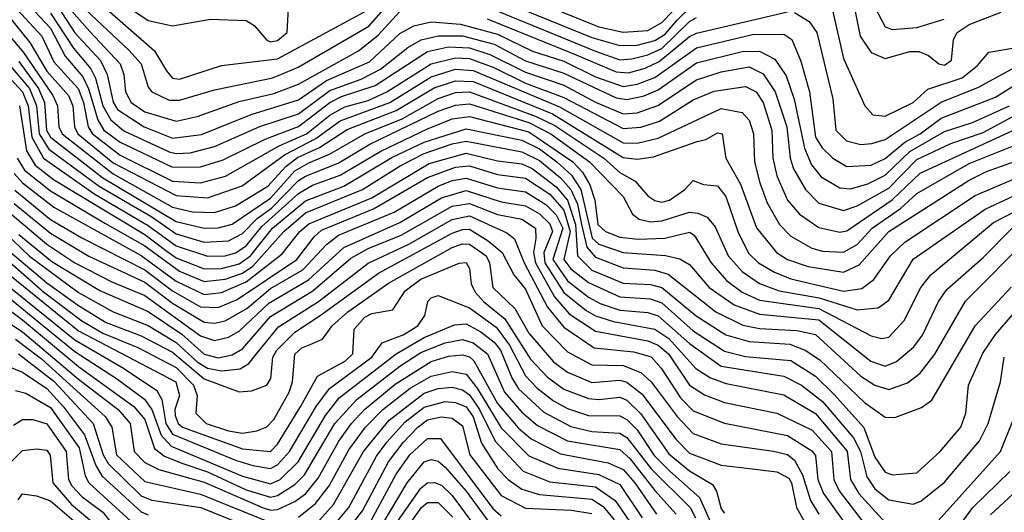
# Model space of a CAD drawing. Extents: x 501367 to 657802, y 482273 to 547541.
# Tile 403 of 656: x 609857 to 612676, y 507811 to 509222. Entities that reach past the tile are written whole.
import ezdxf

# ---------------------------------------------------------------- set-up
doc = ezdxf.new("R2010")
doc.units = 0

msp = doc.modelspace()

# ---------------------------------------------------------------- linework, layer by layer
at = {"layer": '0CON20XD'}
for points in [[(609908.8, 509348.8), (610015, 509184.4), (610088, 509105), (610107.1, 509065), (610124.6, 508985.4), (610137.3, 508965), (610213.5, 508915), (610295, 508882.1), (610377.1, 508892.9), (610519.7, 508950.3), (610655, 508992.6), (610735, 509047.2), (610858.5, 509101.5), (610945, 509182.7), (610985.3, 509204.7), (611035, 509215.8), (611119.1, 509209.1), (611225, 509180.8), (611325, 509131.6), (611415, 509102.8), (611505, 509058.5), (611585, 509030.8), (611625, 509037), (611675, 509056.1), (611795, 509141.1), (611955, 509179.6), (612045, 509180.6), (612067.7, 509165), (612093.5, 509103.5), (612118.3, 509015), (612135.4, 508885.4), (612154.1, 508855), (612185, 508825.2), (612225, 508801), (612295, 508805.1), (612335, 508824.4), (612391, 508871), (612435.1, 508895), (612495, 508940.2), (612650.3, 509000.2), (612773.1, 509076.9)], [(612229.5, 509339.5), (612262.8, 509175), (612295, 509127.6), (612335, 509110.7), (612405, 509130.3), (612430.8, 509130.8), (612458.8, 509118.8), (612488.2, 509095), (612505, 509092), (612524.3, 509105.7), (612530.2, 509165), (612540.4, 509185), (612575, 509207.8), (612666.9, 509243.1)], [(609802.7, 509302.7), (609920.9, 509175), (609955, 509101.3), (610024.4, 509025), (610039.4, 508985), (610053.2, 508915), (610065.3, 508895), (610145, 508834), (610295, 508759.7), (610375, 508754.7), (610445.9, 508774.1), (610599.9, 508860.1), (610677.7, 508895), (610745, 508948.5), (610788.1, 508971.9), (610855, 508990.7), (610907.7, 509015), (611035, 509095.5), (611105, 509112.7), (611145, 509111), (611214.5, 509084.5), (611305, 509040), (611415, 508999.4), (611585, 508909.9), (611635, 508914), (611688.9, 508931.1), (611785, 508992.2), (611845, 509016.7), (611935, 509030.6), (611965, 509015.2), (611985.8, 508985), (612010.5, 508905), (612013.1, 508825), (612024.6, 508775), (612054.9, 508704.9), (612089, 508665), (612145, 508626.2), (612205, 508613.7), (612225, 508616.6), (612355, 508705.7), (612435, 508782.2), (612785, 508943.4)], [(609825, 509326.7), (609945, 509197.4), (609987.7, 509117.7), (610037.7, 509057.7), (610054.1, 509024.1), (610080.6, 508935), (610098, 508905), (610145, 508870.7), (610295, 508799.3), (610375, 508800), (610439.3, 508820.7), (610560.2, 508879.8), (610655, 508915.5), (610745, 508984.2), (610778.3, 509001.6), (610875, 509033.3), (611025, 509130.8), (611085, 509143.8), (611145, 509141.3), (611202.5, 509122.5), (611305, 509071.3), (611415, 509033.9), (611505, 508985.6), (611585, 508951.9), (611625, 508955.3), (611683.5, 508976.5), (611795, 509049.2), (611865, 509072.5), (611945, 509086.7), (611985, 509067.2), (612019.9, 509015), (612053.4, 508915), (612062.9, 508825), (612072.3, 508795), (612106.9, 508735), (612145, 508695.9), (612215, 508675.2), (612255, 508688.7), (612345, 508739.6), (612425, 508821.6), (612522.7, 508867.3), (612615, 508899.1), (612785, 508990.7)], [(609745, 509273.1), (609868.3, 509128.3), (609951.9, 509005), (609965.8, 508975), (609969.6, 508915), (609979.1, 508895), (610125, 508780.3), (610295, 508684.7), (610351.8, 508671.8), (610415, 508669.4), (610475, 508688.2), (610567.2, 508745), (610618.8, 508801.2), (610652.7, 508827.3), (610715, 508855.7), (610795, 508907.1), (610935, 508961.4), (611043.5, 509026.5), (611105, 509046.9), (611155, 509044.4), (611382, 508952), (611585, 508827), (611625, 508822.2), (611671.2, 508828.8), (611796.8, 508873.2), (611821.7, 508878.3), (611855, 508898.2), (611867.7, 508895), (611878.9, 508825), (611920.8, 508750.9), (611966, 508626), (612023.9, 508555), (612055.3, 508535), (612114.6, 508514.5), (612215, 508498.7), (612260.1, 508519.9), (612345.6, 508615), (612575, 508762), (612625, 508786.6), (612775, 508840.5)], [(610030, 509265), (610169.8, 509135), (610205.2, 509095), (610225, 509028.9), (610235.2, 509015.2), (610285, 508991), (610315, 508990.9), (610415, 509021.2), (610582.1, 509055), (610654.6, 509085.4), (610856.5, 509203.5), (610935, 509293.5)], [(610068.9, 509285), (610242.9, 509132.9), (610277, 509075), (610295, 509054.5), (610315, 509051.9), (610435, 509090.2), (610595, 509109.5), (610855, 509249.9)], [(610135, 509280.4), (610225, 509219.4), (610295, 509204.1), (610403.6, 509223.6), (610505, 509220), (610528.8, 509205), (610565, 509163), (610575, 509158.3), (610595, 509162.1), (610622.4, 509185), (610626.7, 509255)], [(611215, 509285.8), (611495, 509170.4), (611575, 509148.1), (611625, 509149), (611675, 509162.3), (611705, 509180.4), (611739.1, 509220.9), (611785, 509264.9)], [(611306.7, 509286.7), (611515, 509201.2), (611585, 509186.2), (611655, 509191), (611695, 509213.4), (611755, 509276.1)], [(609797.1, 509265), (609886.6, 509156.6), (609935, 509074.6), (609996.5, 509005), (610009.7, 508975), (610013.8, 508915), (610023.6, 508895), (610125, 508811.7), (610305, 508717.8), (610395, 508711.7), (610494.1, 508745.9), (610615.4, 508835), (610705, 508881.2), (610775, 508932.4), (610917, 508985), (611035, 509058.5), (611105, 509080.1), (611155, 509076.5), (611402.4, 508972.4), (611585, 508869), (611625, 508868), (611685, 508882.4), (611865, 508967.3), (611925, 508955.8), (611945, 508933.8), (611958, 508895), (611960.3, 508815), (611976, 508755), (611997.2, 508697.2), (612032.6, 508635), (612065, 508601.6), (612125, 508567.2), (612155, 508558.9), (612215, 508556), (612255, 508577.8), (612297, 508625), (612378.7, 508681.3), (612425, 508723.6), (612575, 508809.8), (612785, 508893.9)], [(609998.6, 509255), (610057.8, 509187.8), (610144.6, 509095), (610155.1, 509065), (610160.3, 509015), (610176.2, 508985), (610215, 508958.1), (610305, 508930.9), (610365, 508944.9), (610485, 508987.6), (610585, 509010.9), (610655, 509037.4), (610827.4, 509132.6), (610882.9, 509177.1), (610945, 509244.9)], [(611195, 509224.1), (611445, 509123.2), (611565, 509072.1), (611600.3, 509069.7), (611647.4, 509082.6), (611688, 509102), (611775, 509173.6), (611795, 509183.6), (612055, 509243.9)], [(611205, 509254.6), (611505, 509131.5), (611575, 509107.3), (611609.5, 509109.5), (611655, 509120.9), (611695, 509139.7), (611775, 509217.1), (611795, 509227.8)], [(612075, 509242.1), (612117, 509217), (612139.1, 509185), (612185.2, 508995), (612193.2, 508905), (612224.4, 508874.4), (612265, 508864.8), (612296.8, 508866.8), (612335, 508878.4), (612494.6, 508985.4), (612601.9, 509028.1), (612698.5, 509081.5), (612839.1, 509160.9), (612867.7, 509185), (612899.2, 509255)], [(612181.5, 509261.5), (612215, 509111.1), (612276.2, 508975), (612299.4, 508949.4), (612335, 508945.2), (612414.7, 508985), (612456.8, 509023.2), (612554.7, 509055.3), (612599.2, 509090.8), (612631.2, 509128.8), (612705, 509140.9), (612769.5, 509175), (612784.2, 509195), (612788.2, 509245)], [(612306.2, 509256.2), (612335, 509201.8), (612355, 509193.7), (612425, 509199), (612503.7, 509223.6)], [(609945, 509240.2), (610010.7, 509140.7), (610060.7, 509080.7), (610074, 509054), (610095.1, 508974.9), (610117.8, 508935), (610155, 508903.5), (610285, 508843.6), (610305, 508838.2), (610345, 508840.9), (610415, 508858.5), (610545, 508915.5), (610655, 508952.6), (610745, 509018.8), (610835, 509051.8), (610890.3, 509079.7), (610968, 509142), (611006, 509164), (611055, 509176), (611125, 509175.2), (611215, 509151.4), (611305, 509104.1), (611415, 509068.4), (611565, 508997.9), (611595, 508993.1), (611645, 509003.5), (611685, 509020.5), (611795, 509097.8), (611925, 509130.6), (611975, 509131.8), (612019, 509109), (612051.1, 509061.1), (612074.5, 508994.5), (612104.1, 508854.1), (612123.5, 508806.5), (612151.7, 508771.7), (612205, 508740.2), (612235, 508737.8), (612285, 508752), (612335, 508776.5), (612405, 508844.1), (612505, 508901.6), (612585, 508927.7), (612691, 508975)], [(609687.4, 509207.4), (609865.2, 509015), (609881.1, 508975), (609891.7, 508885), (609925.3, 508825), (610072, 508722), (610225, 508632), (610305, 508573.9), (610395, 508544.7), (610445, 508545.3), (610475, 508553.9), (610505, 508574.2), (610550.1, 508629.9), (610655, 508724.4), (610695, 508747.9), (610775, 508776.6), (610890.8, 508845), (611025, 508909.4), (611095, 508937.7), (611145.1, 508944.9), (611315, 508900.6), (611440.4, 508815), (611468.3, 508785), (611488.9, 508748.9), (611503.5, 508705), (611512.5, 508635), (611534.2, 508615), (611575, 508598.5), (611627.2, 508592.8), (611703.8, 508596.2), (611775, 508613.4), (611788.3, 508605), (611836.4, 508525), (611880.9, 508475), (611925, 508441.5), (611975, 508418.7), (612144.9, 508394.9), (612295, 508316), (612325, 508308.4), (612345, 508312.3), (612389.5, 508360.5), (612437.2, 508455), (612465, 508491), (612645, 508641.2), (612775, 508707.4)], [(609737.4, 509197.4), (609884.9, 509025), (609904.8, 508975.2), (609912.4, 508895), (609940.8, 508850.8), (610085, 508745.1), (610235, 508657), (610305, 508608), (610385, 508584.7), (610455, 508588.6), (610495, 508609.5), (610537.4, 508652.6), (610577.8, 508682.2), (610655, 508761), (610675, 508774), (610768.8, 508811.2), (610859.5, 508865), (611055, 508960.1), (611105, 508977.1), (611145, 508980.7), (611315, 508927.1), (611377.4, 508895), (611488.3, 508815), (611585, 508715.7), (611611.6, 508665), (611630.6, 508650.6), (611662.8, 508642.8), (611695, 508645.4), (611775, 508670.5), (611798.1, 508668.1), (611825, 508656.1), (611848.5, 508628.5), (611885.2, 508545), (611925, 508500.6), (611975, 508465.9), (612031.5, 508445), (612145.5, 508425.5), (612255, 508390.5), (612315, 508396.9), (612345, 508418.8), (612415, 508535.6), (612620.8, 508679.2), (612775, 508750.3)], [(609855, 509101.9), (609910.9, 509025), (609927.9, 508985), (609934.3, 508905), (609945.5, 508885), (610095, 508768.9), (610305, 508643.6), (610385, 508624.9), (610425, 508625.8), (610465, 508635.8), (610575, 508710.9), (610645, 508788.5), (610685, 508811.9), (610743.6, 508836.4), (610845.3, 508894.7), (610951.8, 508938.2), (611055, 508996.3), (611105, 509013.1), (611145, 509015.2), (611335.8, 508945), (611388.7, 508918.7), (611528.9, 508825), (611575, 508784.6), (611619.1, 508759.1), (611655, 508717.4), (611675, 508703.8), (611695, 508699), (611717.3, 508705), (611761.2, 508735), (611785, 508761.2), (611815, 508750), (611855, 508745.7), (611879, 508715), (611913.2, 508615), (611943.5, 508553.5), (611971.9, 508525), (612018.2, 508498.2), (612065, 508479.4), (612215, 508444), (612268, 508452), (612302.1, 508477.9), (612349.5, 508545), (612391, 508585), (612592, 508718), (612753.3, 508786.7)], [(609856.2, 508975), (609876.6, 508846.6), (609901.8, 508805), (609953.7, 508763.7), (610215, 508606.8), (610278.4, 508558.4), (610305, 508539.3), (610385, 508508.4), (610435, 508509.3), (610485, 508522.3), (610517.9, 508545), (610580.7, 508625), (610675, 508702.8), (610785.2, 508745), (610922.8, 508827.2), (611015, 508870.9), (611135, 508909.2), (611295, 508877.1), (611345, 508851.5), (611394.5, 508814.5), (611436.5, 508776.5), (611463.8, 508735), (611495.8, 508595.8), (611515, 508578.7), (611584.7, 508554.7), (611706.2, 508546.2), (611747.1, 508537.1), (611775, 508520.2), (611830.9, 508455), (611902, 508405), (611975, 508378.8), (612145, 508361.8), (612293.8, 508243.8), (612335, 508229.8), (612367.1, 508242.9), (612416.9, 508285), (612441.5, 508318.5), (612487.8, 508415), (612511.2, 508448.8), (612615, 508540.2), (612698, 508625)], [(609850.1, 508825), (609871, 508791), (609945, 508731.2), (610100.6, 508639.4), (610215, 508574.3), (610315, 508501.4), (610385, 508472), (610445, 508478.3), (610495, 508495.8), (610524.2, 508515.8), (610612.8, 508615), (610675, 508668.2), (610838.1, 508735), (610946.3, 508803.7), (611015, 508838.5), (611095, 508866.4), (611135, 508874.1), (611295, 508843.6), (611345, 508818.5), (611405, 508769.1), (611434.8, 508735), (611453.7, 508693.7), (611465.8, 508635), (611480.4, 508570.4), (611505, 508541.3), (611585, 508511.1), (611675, 508504.2), (611713.3, 508493.3), (611849.8, 508385), (611927.1, 508347.1), (611975, 508337.2), (612081.6, 508331.6), (612135, 508320.3), (612265, 508200.3), (612305, 508174.5), (612345, 508162.8), (612398.3, 508181.7), (612435, 508209.8), (612476.4, 508263.6), (612564.7, 508415.3), (612745, 508597.4)], [(609841, 508781), (609865, 508754.1), (609955, 508684.7), (610205, 508546.6), (610305, 508473.1), (610385, 508434.7), (610435, 508440.3), (610505, 508471), (610608.6, 508551.4), (610658.6, 508615), (610685, 508637.1), (610865, 508712), (611029.7, 508810.3), (611135, 508839.3), (611225, 508817.6), (611295, 508808.9), (611324, 508796), (611392.9, 508742.9), (611425, 508705.1), (611448.4, 508635), (611453.8, 508545), (611495, 508504.5), (611585, 508466.8), (611662.9, 508462.9), (611695, 508454.4), (611793.5, 508373.5), (611878.8, 508318.8), (611945, 508299.6), (612062.1, 508292.1), (612105.3, 508275.3), (612147.6, 508247.6), (612275.3, 508125.3), (612335, 508083.6), (612362.2, 508082.2), (612439.1, 508110.9), (612467.8, 508132.2), (612592.1, 508345), (612695, 508455.7)], [(609843.6, 508733.6), (609945, 508649.9), (610035, 508597.1), (610215, 508505.4), (610295, 508445.3), (610375, 508399.4), (610425, 508397.2), (610479.8, 508420.2), (610650.9, 508535), (610700.1, 508599.9), (610721.2, 508618.8), (610870.4, 508679.6), (611025, 508770.1), (611105, 508799.6), (611145, 508803.1), (611225, 508778.4), (611305, 508768.2), (611375, 508721.6), (611415, 508676.5), (611433.3, 508615), (611414.8, 508535), (611435, 508508.5), (611485, 508469.1), (611575, 508428.3), (611662.3, 508422.3), (611695, 508410.9), (611785, 508331), (611875, 508272.7), (611935, 508257.3), (612065, 508245.6), (612135, 508200.6), (612188.4, 508148.4), (612273.6, 508053.6), (612305, 507968.4), (612335, 507925.6), (612355, 507918.3), (612425, 507923.4), (612492.4, 507985), (612551.5, 508055), (612566, 508095), (612573, 508175), (612613.8, 508266.2), (612650.2, 508319.8), (612785, 508475.3)], [(609841.6, 508695), (609945, 508610.2), (610054.9, 508544.9), (610215, 508470.1), (610295, 508410), (610385, 508355.5), (610415, 508352.4), (610445, 508358.8), (610507.1, 508395), (610575, 508451.9), (610667.8, 508505), (610735, 508577.8), (610770, 508605), (610929.1, 508670.9), (611055, 508745.3), (611095, 508761.5), (611135, 508768.2), (611225, 508740.1), (611305, 508728.5), (611362.9, 508692.9), (611393.1, 508663.1), (611412.1, 508625), (611383.7, 508535), (611425, 508473.8), (611485, 508427), (611518.8, 508408.8), (611575, 508389.8), (611655, 508383.3), (611685, 508373.6), (611774.3, 508294.3), (611865, 508229.1), (612045, 508201), (612095, 508174.9), (612155, 508128), (612244, 508024), (612263.9, 507985), (612282.2, 507912.2), (612305, 507878.1), (612345, 507846.9), (612415, 507834.4), (612436.9, 507843.1), (612505, 507897), (612604.9, 508015.1), (612630, 508065), (612664.8, 508185), (612675.8, 508255)], [(609823, 508673), (609935, 508578.6), (610015, 508525.7), (610121.1, 508471.1), (610215, 508431.7), (610375, 508316), (610415, 508302.5), (610455, 508312.2), (610485, 508329.5), (610570.3, 508409.7), (610683.4, 508476.6), (610785, 508569.5), (610945, 508640.6), (611065, 508711.8), (611135, 508732.7), (611235, 508699.9), (611305, 508688.7), (611345, 508665.7), (611375, 508637.5), (611382.2, 508615), (611357.8, 508555), (611360.4, 508525), (611415, 508440.3), (611479.1, 508389.1), (611505, 508374), (611557, 508357), (611675, 508335.3), (611715, 508308.4), (611792.8, 508222.8), (611835, 508195.9), (611879.3, 508179.3), (612045, 508147.1), (612135, 508093.8), (612226.2, 507986.2), (612235.8, 507905), (612259.3, 507865), (612335, 507782)], [(609855, 508606.6), (609949.3, 508529.3), (610086.4, 508446.4), (610225, 508385.7), (610321.1, 508321.1), (610385, 508263.3), (610425, 508253.2), (610465, 508261.7), (610495, 508279.4), (610575, 508371.7), (610696.3, 508445), (610805, 508538.3), (610855, 508566.1), (610949.1, 508605), (611095, 508687.7), (611145, 508695.4), (611225, 508663.5), (611295, 508650.8), (611333.6, 508625), (611334.5, 508595.5), (611327.7, 508555), (611333.4, 508525), (611387.7, 508427.7), (611429.7, 508379.7), (611505, 508329.4), (611655, 508302.3), (611685, 508289.3), (611714.7, 508265), (611775, 508174.8), (611817.4, 508147.4), (611875, 508125.4), (612025, 508094.8), (612125.7, 508045.7), (612181.5, 507985), (612188, 507905), (612202.6, 507872.6), (612325, 507713)], [(609745, 508678.3), (609885, 508544.2), (610025, 508440.7), (610125, 508385.1), (610225, 508346.1), (610305, 508297.5), (610365, 508241.6), (610395, 508224.1), (610435, 508216.2), (610487.9, 508222.1), (610513.4, 508236.6), (610534.9, 508265), (610597.7, 508342.3), (610712.8, 508415), (610855, 508524.9), (610970.7, 508579.3), (611095, 508649.3), (611145, 508659.9), (611251.4, 508611.4), (611273.8, 508593.8), (611301.1, 508525), (611368.3, 508398.3), (611415, 508341.4), (611501.6, 508281.6), (611615, 508270.1), (611665, 508255.9), (611693.9, 508223.9), (611749.1, 508139.1), (611785, 508101.7), (611875, 508065.8), (612055, 508030.5), (612125, 507987.2), (612135, 507973.3), (612141.7, 507905), (612157.8, 507865), (612287.1, 507685)], [(609825, 508561.1), (609935, 508468.2), (610025, 508403.1), (610105, 508354.3), (610205, 508316.5), (610295, 508269.7), (610385, 508192.9), (610485, 508156), (610521.1, 508158.9), (610564.7, 508175.3), (610575.6, 508194.4), (610581.7, 508255), (610593.7, 508275), (610645, 508326.8), (610716.9, 508375), (610884.2, 508495.8), (611095, 508610.1), (611125, 508621.1), (611145, 508621.5), (611198.6, 508588.6), (611238.3, 508555), (611271.3, 508491.3), (611305, 508449.6), (611352.4, 508345), (611425, 508270.5), (611495, 508233.3), (611585, 508231.5), (611635, 508211.7), (611664.9, 508184.9), (611739.2, 508085), (611785, 508036.2), (611865, 508007.3), (612015, 507985.9), (612055, 507976.6), (612075, 507960.6), (612097.9, 507917.9), (612121.2, 507845), (612144.9, 507805)], [(609764.1, 508584.1), (609925, 508442.6), (610035, 508359.6), (610095, 508323.9), (610195, 508282.5), (610305, 508225.5), (610354.7, 508175), (610364.9, 508145), (610361.8, 508095), (610391.2, 508065), (610455, 508043.9), (610495, 508037.9), (610536.1, 508043.9), (610565, 508056.1), (610585, 508076.2), (610628.4, 508155), (610637.6, 508185), (610645, 508263.4), (610665, 508281.9), (610688.9, 508291.1), (610723.6, 508306.4), (610751.5, 508345), (610796.1, 508385), (610912.8, 508467.2), (611095, 508569), (611125, 508579.6), (611145, 508579), (611192.2, 508545), (611202.3, 508525), (611211.4, 508455), (611274.9, 508394.9), (611315, 508323.5), (611385, 508242), (611425, 508212.6), (611495, 508182.9), (611575, 508188.9), (611595, 508183.4), (611639, 508149), (611735, 508020.3), (611775, 507980.4), (611865, 507946.1), (611945.9, 507935.9), (612025, 507926.3), (612058.5, 507908.5), (612066.4, 507895), (612080.8, 507825), (612102.9, 507785)], [(609655, 508518.6), (609865, 508362.1), (610025, 508228.2), (610184.2, 508114.2), (610215, 508076.7), (610243.2, 507993.2), (610271.2, 507971.2), (610321.2, 507951.2), (610395, 507927.1), (610505, 507875.4), (610575, 507854), (610595, 507858.5), (610645, 507890.6), (610672.2, 507917.8), (610759.1, 508065), (610823.1, 508135), (610945, 508229.6), (611005, 508268.6), (611075, 508296.7), (611125, 508305.8), (611155, 508296.7), (611196, 508265), (611245.1, 508155.1), (611295, 508097.4), (611339, 508059), (611425, 508015.3), (611575, 507990.8), (611605, 507963.5), (611675, 507872.9), (611736.6, 507805)], [(609699.6, 508529.6), (609912, 508355), (610015, 508271.2), (610134.4, 508194.4), (610214.6, 508134.6), (610235.5, 508105.5), (610262, 508032), (610290.6, 508000.6), (610495, 507914.4), (610575, 507892), (610602.6, 507905), (610654.5, 507955.5), (610732.1, 508087.9), (610771.4, 508138.6), (610935.1, 508264.9), (611015, 508311.8), (611101.9, 508348.1), (611135, 508350.9), (611177.4, 508327.4), (611215, 508298.3), (611233.8, 508275), (611265.9, 508195.9), (611285, 508164.2), (611357.8, 508097.8), (611435, 508056.3), (611495, 508042.6), (611575, 508037.7), (611595.1, 508025.1), (611665.1, 507935), (611776.3, 507825), (611792.2, 507795)], [(609802.4, 508512.4), (610025, 508330.8), (610304.5, 508185), (610314.6, 508145), (610301.6, 508105), (610302.1, 508087.9), (610310.4, 508065), (610322.8, 508055), (610495, 507992.2), (610575, 507985.2), (610595, 508005.6), (610662.3, 508115), (610709.4, 508200.6), (610789.8, 508245), (610810.5, 508265), (610814.8, 508335), (610845, 508369.5), (610865, 508380.6), (610925, 508390.9), (610961, 508445), (611005, 508478.7), (611115, 508524), (611135, 508526.7), (611145, 508509.2), (611149.2, 508465), (611161.4, 508441.4), (611184.5, 508415), (611245.6, 508365), (611319.4, 508249.4), (611367.7, 508197.7), (611415, 508163.4), (611485, 508137.1), (611515, 508134.1), (611575, 508140.3), (611595, 508131.6), (611635, 508093), (611715, 507978.5), (611775, 507929.9), (611840, 507890), (611851.5, 507871.5), (611865, 507820.5), (611875, 507808.7)], [(609815, 508467.6), (610015, 508304.6), (610153.9, 508223.9), (610249.4, 508159.4), (610263.6, 508133.6), (610275.8, 508065), (610295, 508034.9), (610475, 507959.7), (610524.9, 507945.1)], [(609709.9, 508429.9), (609865, 508328.2), (610025, 508191.7), (610138.6, 508105), (610173.7, 508065), (610184.8, 507985), (610215, 507953.8), (610255, 507933), (610385, 507897), (610553.9, 507823.9), (610575, 507817.3), (610595, 507819.2), (610645, 507841.5), (610675, 507863.8), (610711.8, 507908.2), (610770.8, 508015), (610806.6, 508065), (610844.6, 508105), (610932.1, 508177.9), (611035, 508242.9), (611085, 508258.5), (611125, 508261.8), (611145, 508255.9), (611157, 508245), (611225, 508122.2), (611285, 508051.9), (611320.9, 508020.9), (611405, 507978.6), (611542.2, 507952.2), (611585, 507933.4), (611618.4, 507895), (611679.8, 507805)], [(610524.9, 507945.1), (610575, 507936.2), (610595, 507946.6), (610629.5, 507985), (610706, 508114), (610744.1, 508165.9), (610865.2, 508255), (610895, 508296.2), (610955, 508319.6), (610996.4, 508345), (611016.6, 508375), (611025.4, 508415), (611035, 508425.3), (611055, 508431.9), (611145, 508396.5), (611221.3, 508341.3), (611259.4, 508289.4), (611305, 508201.5), (611337.1, 508167.1), (611385, 508130.1), (611425, 508108.5), (611485, 508088.5), (611575, 508087.5), (611595, 508076.8), (611625, 508046.6), (611673.2, 507973.2), (611718.5, 507928.5), (611802.8, 507852.8), (611843.1, 507763.1)], [(609845, 508306.5), (609920, 508250), (610101.6, 508085), (610120.8, 508055), (610134.3, 507975), (610215, 507898.7), (610375, 507862.8), (610585, 507777.8)], [(609854.1, 508265), (609955, 508186.3), (610067, 508065), (610096.1, 507975), (610110.5, 507950.5), (610205, 507857.9), (610235, 507845.3), (610375.4, 507824.6), (610522.1, 507765)], [(609835, 508224.6), (609865, 508212), (609935, 508165.3), (609982.5, 508112.5), (610042.8, 508032.8), (610075.2, 507945.2), (610092.3, 507915), (610205, 507812.6), (610225, 507803.1)], [(610655, 507797.2), (610703.9, 507836.1), (610743.2, 507886.8), (610799.8, 507990.2), (610847, 508055), (610896.2, 508105), (610975, 508166.1), (611035, 508200.3), (611095, 508214), (611135, 508206.2), (611166.4, 508166.4), (611235, 508053), (611315, 507972.7), (611397.3, 507937.3), (611515, 507919.3), (611575, 507890.3), (611639.3, 507795)], [(612451.8, 507748.2), (612664.8, 507985), (612741.3, 508175)], [(609845, 508160), (609875, 508152.2), (609945, 508111.1), (610027.2, 507995), (610044.2, 507915), (610054.6, 507895), (610175, 507785.1)], [(610715, 507788.7), (610755, 507833.1), (610841.5, 507985), (610915.1, 508074.9), (611015, 508151.6), (611055, 508165.9), (611095, 508168.9), (611125, 508161.8), (611145, 508147.4), (611173.8, 508105), (611217.8, 508015), (611298.8, 507928.9), (611375, 507898.2), (611505, 507883.7), (611561.4, 507845), (611603.8, 507783.8)], [(610745, 507760), (610799.1, 507825), (610878.6, 507971.5), (610907.9, 508012.1), (610960.5, 508069.5), (611015, 508111.8), (611075, 508128), (611105, 508125.1), (611135, 508112.6), (611155, 508084.5), (611178.7, 508008.7), (611225.5, 507935), (611255.2, 507905), (611295, 507877), (611345, 507861.8), (611495, 507848.2), (611527.3, 507827.3), (611559, 507789)], [(609839.7, 508060.3), (609865, 508076.5), (609895, 508076.6), (609935, 508064.5), (609990.2, 507985), (609996.4, 507905), (610006.4, 507886.4), (610036.1, 507855), (610095, 507811), (610145, 507746.9)], [(610785, 507746.6), (610838.3, 507815), (610913, 507955), (610955, 508010.7), (610997, 508055), (611025, 508075.3), (611065, 508084.6), (611095, 508080.1), (611125, 508058.6), (611145.6, 507975.6), (611235, 507859.1), (611305, 507822.7), (611437.1, 507817.1), (611495, 507807)], [(610862, 507785), (610935, 507919.6), (610974.4, 507975), (611025, 508021.8), (611062.2, 508022.2), (611211.4, 507821.4), (611235, 507800.7)], [(609825, 507948), (609865, 507987.6), (609905, 507992.9), (609935, 507988.6), (609944.4, 507974.4), (609952, 507895), (610005, 507833.2), (610074.7, 507774.7)], [(610894.5, 507775), (610966.1, 507895), (611014.9, 507955.1), (611035, 507961.6), (611055, 507957.3), (611075, 507940.2), (611135, 507871), (611225, 507749.3)], [(612557.4, 507785), (612585.5, 507825), (612691.9, 507928.1)], [(612636, 507804), (612765, 507923.2)], [(610883.4, 507705), (611005, 507880.1), (611025, 507895.2), (611045, 507896.1), (611065, 507888.6), (611095, 507859.3), (611201.2, 507715)], [(609853, 507847), (609865, 507863.6), (609905, 507858.3), (609945, 507843.4), (610051.9, 507751.9)], [(610943.3, 507735), (611007.2, 507825), (611025, 507839.2), (611055, 507838.6), (611096.7, 507796.7)]]:
    msp.add_lwpolyline(points, dxfattribs=at)

doc.saveas('drawing.dxf')
